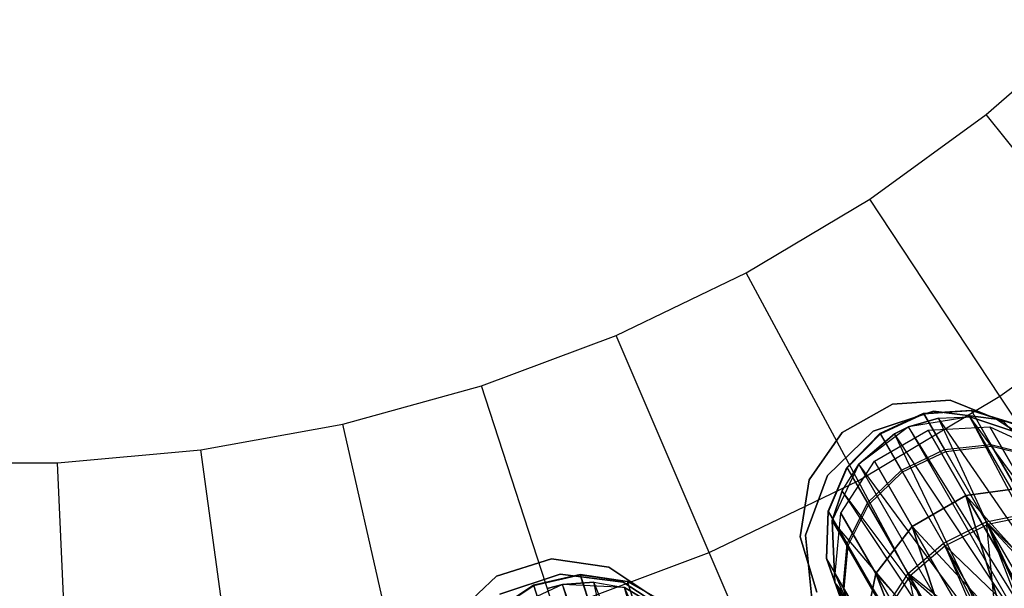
# Model space of a CAD drawing. Extents: x 0.3 to 7.1, y -3.38 to 3.38.
# Tile 364 of 604: x 3.72 to 4.48, y -1.33 to -0.89. Entities that reach past the tile are written whole.
import ezdxf

# ---------------------------------------------------------------- set-up
doc = ezdxf.new("R2010")
doc.units = 0
doc.header["$LTSCALE"] = 2.54
doc.layers.get('0').update_dxf_attribs({"linetype": 'CONTINUOUS'})

# ---------------------------------------------------------------- blocks, each defined once
blk = doc.blocks.new('SINGLES_AVVSTL_STL')
at = {"color": 0}
for p, q in [((4.46693, -0.96634, 5.4454), (4.55045, -0.89337, 5.4454)), ((4.46693, -0.96634, 5.4454), (4.55045, -0.89337, 5.4454)), ((4.37721, -1.03153, 5.4454), (4.46693, -0.96634, 5.4454)), ((4.37721, -1.03153, 5.4454), (4.46693, -0.96634, 5.4454)), ((4.58039, -1.10861, 5.30457), (4.46693, -0.96634, 5.4454)), ((4.58039, -1.10861, 5.30457), (4.46693, -0.96634, 5.4454)), ((4.282, -1.08842, 5.4454), (4.37721, -1.03153, 5.4454)), ((4.282, -1.08842, 5.4454), (4.37721, -1.03153, 5.4454)), ((4.47745, -1.1834, 5.30457), (4.37721, -1.03153, 5.4454)), ((4.47745, -1.1834, 5.30457), (4.37721, -1.03153, 5.4454)), ((4.18208, -1.13654, 5.4454), (4.282, -1.08842, 5.4454)), ((4.18208, -1.13654, 5.4454), (4.282, -1.08842, 5.4454)), ((4.36823, -1.24866, 5.30457), (4.282, -1.08842, 5.4454)), ((4.36823, -1.24866, 5.30457), (4.282, -1.08842, 5.4454)), ((4.47745, -1.1834, 5.30457), (4.58039, -1.10861, 5.30457)), ((4.47745, -1.1834, 5.30457), (4.58039, -1.10861, 5.30457)), ((4.07824, -1.17551, 5.4454), (4.18208, -1.13654, 5.4454)), ((4.07824, -1.17551, 5.4454), (4.18208, -1.13654, 5.4454)), ((4.2536, -1.30386, 5.30457), (4.18208, -1.13654, 5.4454)), ((4.2536, -1.30386, 5.30457), (4.18208, -1.13654, 5.4454)), ((3.97133, -1.20501, 5.4454), (4.07824, -1.17551, 5.4454)), ((3.97133, -1.20501, 5.4454), (4.07824, -1.17551, 5.4454)), ((4.13447, -1.34857, 5.30457), (4.07824, -1.17551, 5.4454)), ((4.13447, -1.34857, 5.30457), (4.07824, -1.17551, 5.4454)), ((4.35607, -1.21133, 54.83894), (4.39481, -1.18942, 54.83894)), ((4.39481, -1.18942, 54.63894), (4.35607, -1.21133, 54.63894)), ((4.39481, -1.18942, 54.63894), (4.35607, -1.21133, 54.63894)), ((4.35607, -1.21133, 54.83894), (4.39481, -1.18942, 54.83894)), ((4.35607, -1.21133, 20.47364), (4.39481, -1.18942, 20.47364)), ((4.39481, -1.18942, 20.27364), (4.35607, -1.21133, 20.27364)), ((4.39481, -1.18942, 20.27364), (4.35607, -1.21133, 20.27364)), ((4.35607, -1.21133, 20.47364), (4.39481, -1.18942, 20.47364)), ((4.36823, -1.24866, 5.30457), (4.47745, -1.1834, 5.30457)), ((4.36823, -1.24866, 5.30457), (4.47745, -1.1834, 5.30457)), ((4.39481, -1.18942, 54.83894), (4.43921, -1.18648, 54.83894)), ((4.43921, -1.18648, 54.63894), (4.39481, -1.18942, 54.63894)), ((4.43921, -1.18648, 54.63894), (4.39481, -1.18942, 54.63894)), ((4.39481, -1.18942, 54.83894), (4.43921, -1.18648, 54.83894)), ((4.39481, -1.18942, 20.47364), (4.43921, -1.18648, 20.47364)), ((4.43921, -1.18648, 20.27364), (4.39481, -1.18942, 20.27364)), ((4.43921, -1.18648, 20.27364), (4.39481, -1.18942, 20.27364)), ((4.39481, -1.18942, 20.47364), (4.43921, -1.18648, 20.47364)), ((4.39481, -1.18942, 54.63894), (4.39481, -1.18942, 54.83894)), ((4.39481, -1.18942, 54.63894), (4.39481, -1.18942, 54.83894)), ((4.39481, -1.18942, 20.27364), (4.39481, -1.18942, 20.47364)), ((4.39481, -1.18942, 20.27364), (4.39481, -1.18942, 20.47364)), ((4.43921, -1.18648, 54.83894), (4.4805, -1.2031, 54.83894)), ((4.4805, -1.2031, 54.63894), (4.43921, -1.18648, 54.63894)), ((4.43921, -1.18648, 54.63894), (4.43921, -1.18648, 54.83894)), ((4.43921, -1.18648, 54.63894), (4.43921, -1.18648, 54.83894)), ((4.4805, -1.2031, 54.63894), (4.43921, -1.18648, 54.63894)), ((4.43921, -1.18648, 54.83894), (4.4805, -1.2031, 54.83894)), ((4.43921, -1.18648, 20.47364), (4.4805, -1.2031, 20.47364)), ((4.4805, -1.2031, 20.27364), (4.43921, -1.18648, 20.27364)), ((4.43921, -1.18648, 20.27364), (4.43921, -1.18648, 20.47364)), ((4.43921, -1.18648, 20.27364), (4.43921, -1.18648, 20.47364)), ((4.4805, -1.2031, 20.27364), (4.43921, -1.18648, 20.27364)), ((4.43921, -1.18648, 20.47364), (4.4805, -1.2031, 20.47364)), ((4.57106, -1.3252, 5.1494), (4.47745, -1.1834, 5.30457)), ((4.57106, -1.3252, 5.1494), (4.47745, -1.1834, 5.30457)), ((4.37981, -1.21042, 61.72336), (4.42625, -1.19493, 61.72336)), ((4.42625, -1.19493, 61.52336), (4.37981, -1.21042, 61.52336)), ((4.42625, -1.19493, 61.52336), (4.37981, -1.21042, 61.52336)), ((4.37981, -1.21042, 61.72336), (4.42625, -1.19493, 61.72336)), ((4.38537, -1.21195, 54.68199), (4.41873, -1.19656, 54.68248)), ((4.38537, -1.21195, 54.68199), (4.41873, -1.19656, 54.68248)), ((4.38557, -1.21231, 54.77109), (4.41894, -1.19692, 54.77057)), ((4.38557, -1.21231, 54.77109), (4.41894, -1.19692, 54.77057)), ((4.41873, -1.19656, 54.68248), (4.45533, -1.19415, 54.68483)), ((4.41873, -1.19656, 54.68248), (4.45533, -1.19415, 54.68483)), ((4.41873, -1.19656, 54.68248), (4.4349, -1.22456, 54.58468)), ((4.41873, -1.19656, 54.68248), (4.4349, -1.22456, 54.58468)), ((4.41894, -1.19692, 54.77057), (4.41873, -1.19656, 54.68248)), ((4.41894, -1.19692, 54.77057), (4.41873, -1.19656, 54.68248)), ((4.41894, -1.19692, 54.77057), (4.45552, -1.19449, 54.76807)), ((4.41894, -1.19692, 54.77057), (4.45552, -1.19449, 54.76807)), ((4.43576, -1.22605, 54.86879), (4.41894, -1.19692, 54.77057)), ((4.43576, -1.22605, 54.86879), (4.41894, -1.19692, 54.77057)), ((4.42625, -1.19493, 61.72336), (4.47481, -1.20113, 61.72336)), ((4.47481, -1.20113, 61.52336), (4.42625, -1.19493, 61.52336)), ((4.42625, -1.19493, 61.72336), (4.42625, -1.19493, 61.52336)), ((4.47481, -1.20113, 61.52336), (4.42625, -1.19493, 61.52336)), ((4.42625, -1.19493, 61.72336), (4.47481, -1.20113, 61.72336)), ((4.42625, -1.19493, 61.72336), (4.42625, -1.19493, 61.52336)), ((4.45533, -1.19415, 54.68483), (4.4706, -1.2206, 54.59245)), ((4.45533, -1.19415, 54.68483), (4.49021, -1.20504, 54.68875)), ((4.45533, -1.19415, 54.68483), (4.4706, -1.2206, 54.59245)), ((4.45552, -1.19449, 54.76807), (4.45533, -1.19415, 54.68483)), ((4.45533, -1.19415, 54.68483), (4.49021, -1.20504, 54.68875)), ((4.45552, -1.19449, 54.76807), (4.45533, -1.19415, 54.68483)), ((4.45552, -1.19449, 54.76807), (4.49038, -1.20535, 54.7639)), ((4.47141, -1.22201, 54.86085), (4.45552, -1.19449, 54.76807)), ((4.45552, -1.19449, 54.76807), (4.49038, -1.20535, 54.7639)), ((4.47141, -1.22201, 54.86085), (4.45552, -1.19449, 54.76807)), ((3.86221, -1.22481, 5.4454), (3.97133, -1.20501, 5.4454)), ((3.86221, -1.22481, 5.4454), (3.97133, -1.20501, 5.4454)), ((4.01183, -1.38242, 5.30457), (3.97133, -1.20501, 5.4454)), ((4.01183, -1.38242, 5.30457), (3.97133, -1.20501, 5.4454)), ((4.45437, -1.1994, 61.75081), (4.40712, -1.20708, 61.75081)), ((4.45437, -1.1994, 61.75081), (4.40712, -1.20708, 61.75081)), ((4.40712, -1.20708, 61.32545), (4.43028, -1.20037, 61.33122)), ((4.43028, -1.20037, 61.33122), (4.40712, -1.20708, 61.75081)), ((4.43028, -1.20037, 61.33122), (4.40712, -1.20708, 61.75081)), ((4.40712, -1.20708, 61.32545), (4.43028, -1.20037, 61.33122)), ((4.43028, -1.20037, 61.33122), (4.45437, -1.1994, 61.34243)), ((4.43028, -1.20037, 61.33122), (4.45437, -1.1994, 61.34243)), ((4.43028, -1.20037, 61.33122), (4.45437, -1.1994, 61.75081)), ((4.43028, -1.20037, 61.33122), (4.45437, -1.1994, 61.75081)), ((4.53744, -1.35639, 61.33827), (4.43028, -1.20037, 61.33122)), ((4.53744, -1.35639, 61.33827), (4.43028, -1.20037, 61.33122)), ((4.50873, -1.36986, 61.32648), (4.43028, -1.20037, 61.33122)), ((4.50873, -1.36986, 61.32648), (4.43028, -1.20037, 61.33122)), ((4.49977, -1.21456, 61.75081), (4.45437, -1.1994, 61.75081)), ((4.56268, -1.34759, 61.36034), (4.45437, -1.1994, 61.34243)), ((4.45437, -1.1994, 61.34243), (4.49977, -1.21456, 61.37825)), ((4.5436, -1.35392, 61.34244), (4.45437, -1.1994, 61.34243)), ((4.56268, -1.34759, 61.36034), (4.45437, -1.1994, 61.34243)), ((4.5436, -1.35392, 61.34244), (4.45437, -1.1994, 61.34243)), ((4.53744, -1.35639, 61.33827), (4.45437, -1.1994, 61.34243)), ((4.53744, -1.35639, 61.33827), (4.45437, -1.1994, 61.34243)), ((4.45437, -1.1994, 61.34243), (4.49977, -1.21456, 61.37825)), ((4.45437, -1.1994, 61.34243), (4.45437, -1.1994, 61.75081)), ((4.49977, -1.21456, 61.75081), (4.45437, -1.1994, 61.75081)), ((4.45437, -1.1994, 61.34243), (4.45437, -1.1994, 61.75081)), ((4.47481, -1.20113, 61.72336), (4.51587, -1.22778, 61.72336)), ((4.51587, -1.22778, 61.52336), (4.47481, -1.20113, 61.52336)), ((4.47481, -1.20113, 61.52336), (4.47481, -1.20113, 61.72336)), ((4.47481, -1.20113, 61.52336), (4.47481, -1.20113, 61.72336)), ((4.51587, -1.22778, 61.52336), (4.47481, -1.20113, 61.52336)), ((4.47481, -1.20113, 61.72336), (4.51587, -1.22778, 61.72336)), ((4.4805, -1.2031, 54.83894), (4.51048, -1.23598, 54.83894)), ((4.51048, -1.23598, 54.63894), (4.4805, -1.2031, 54.63894)), ((4.4805, -1.2031, 54.63894), (4.4805, -1.2031, 54.83894)), ((4.4805, -1.2031, 54.63894), (4.4805, -1.2031, 54.83894)), ((4.51048, -1.23598, 54.63894), (4.4805, -1.2031, 54.63894)), ((4.4805, -1.2031, 54.83894), (4.51048, -1.23598, 54.83894)), ((4.4805, -1.2031, 20.47364), (4.51048, -1.23599, 20.47364)), ((4.51048, -1.23599, 20.27364), (4.4805, -1.2031, 20.27364)), ((4.4805, -1.2031, 20.27364), (4.4805, -1.2031, 20.47364)), ((4.4805, -1.2031, 20.27364), (4.4805, -1.2031, 20.47364)), ((4.51048, -1.23599, 20.27364), (4.4805, -1.2031, 20.27364)), ((4.4805, -1.2031, 20.47364), (4.51048, -1.23599, 20.47364)), ((4.33068, -1.24788, 54.83894), (4.35607, -1.21133, 54.83894)), ((4.35607, -1.21133, 54.63894), (4.33068, -1.24788, 54.63894)), ((4.35607, -1.21133, 54.63894), (4.33068, -1.24788, 54.63894)), ((4.33068, -1.24788, 54.83894), (4.35607, -1.21133, 54.83894)), ((4.33068, -1.24788, 20.47364), (4.35607, -1.21133, 20.47364)), ((4.35607, -1.21133, 20.27364), (4.33068, -1.24788, 20.27364)), ((4.35607, -1.21133, 20.27364), (4.33068, -1.24788, 20.27364)), ((4.33068, -1.24788, 20.47364), (4.35607, -1.21133, 20.47364)), ((4.34468, -1.24452, 61.72336), (4.37981, -1.21042, 61.72336)), ((4.37981, -1.21042, 61.52336), (4.34468, -1.24452, 61.52336)), ((4.37981, -1.21042, 61.52336), (4.34468, -1.24452, 61.52336)), ((4.34468, -1.24452, 61.72336), (4.37981, -1.21042, 61.72336)), ((4.35607, -1.21133, 54.63894), (4.35607, -1.21133, 54.83894)), ((4.35607, -1.21133, 54.63894), (4.35607, -1.21133, 54.83894)), ((4.35607, -1.21133, 20.27364), (4.35607, -1.21133, 20.47364)), ((4.35607, -1.21133, 20.27364), (4.35607, -1.21133, 20.47364)), ((4.35973, -1.23824, 54.68344), (4.38537, -1.21195, 54.68199)), ((4.35973, -1.23824, 54.68344), (4.38537, -1.21195, 54.68199)), ((4.35993, -1.23859, 54.76956), (4.38557, -1.21231, 54.77109)), ((4.35993, -1.23859, 54.76956), (4.38557, -1.21231, 54.77109)), ((4.40712, -1.20708, 61.75081), (4.36886, -1.23583, 61.75081)), ((4.40712, -1.20708, 61.75081), (4.36886, -1.23583, 61.75081)), ((4.36886, -1.23583, 61.33122), (4.39632, -1.21247, 61.32472)), ((4.39632, -1.21247, 61.32472), (4.36886, -1.23583, 61.75081)), ((4.36886, -1.23583, 61.33122), (4.39632, -1.21247, 61.32472)), ((4.39632, -1.21247, 61.32472), (4.36886, -1.23583, 61.75081)), ((4.37981, -1.21042, 61.52336), (4.37981, -1.21042, 61.72336)), ((4.37981, -1.21042, 61.52336), (4.37981, -1.21042, 61.72336)), ((4.38081, -1.23347, 20.27784), (4.42226, -1.20953, 20.27784)), ((4.38081, -1.23347, 20.41103), (4.42226, -1.20953, 20.41103)), ((4.38081, -1.23347, 20.27784), (4.42226, -1.20953, 20.27784)), ((4.38081, -1.23347, 20.41103), (4.42226, -1.20953, 20.41103)), ((4.38537, -1.21195, 54.68199), (4.40171, -1.24027, 54.58307)), ((4.38537, -1.21195, 54.68199), (4.40171, -1.24027, 54.58307)), ((4.38557, -1.21231, 54.77109), (4.38537, -1.21195, 54.68199)), ((4.38557, -1.21231, 54.77109), (4.38537, -1.21195, 54.68199)), ((4.40259, -1.24178, 54.87044), (4.38557, -1.21231, 54.77109)), ((4.40259, -1.24178, 54.87044), (4.38557, -1.21231, 54.77109)), ((4.39632, -1.21247, 61.32472), (4.40712, -1.20708, 61.32545)), ((4.40712, -1.20708, 61.75081), (4.39632, -1.21247, 61.32472)), ((4.39632, -1.21247, 61.32472), (4.40712, -1.20708, 61.32545)), ((4.40712, -1.20708, 61.75081), (4.39632, -1.21247, 61.32472)), ((4.5029, -1.37296, 61.32545), (4.39632, -1.21247, 61.32472)), ((4.5029, -1.37296, 61.32545), (4.39632, -1.21247, 61.32472)), ((4.48001, -1.38626, 61.32577), (4.39632, -1.21247, 61.32472)), ((4.48001, -1.38626, 61.32577), (4.39632, -1.21247, 61.32472)), ((4.50873, -1.36986, 61.32648), (4.40712, -1.20708, 61.32545)), ((4.50873, -1.36986, 61.32648), (4.40712, -1.20708, 61.32545)), ((4.5029, -1.37296, 61.32545), (4.40712, -1.20708, 61.32545)), ((4.5029, -1.37296, 61.32545), (4.40712, -1.20708, 61.32545)), ((4.40712, -1.20708, 61.32545), (4.40712, -1.20708, 61.75081)), ((4.40712, -1.20708, 61.32545), (4.40712, -1.20708, 61.75081)), ((4.42226, -1.20953, 20.27784), (4.4698, -1.20712, 20.28282)), ((4.42226, -1.20953, 20.41103), (4.4698, -1.20712, 20.40604)), ((4.42226, -1.20953, 20.27784), (4.4698, -1.20712, 20.28282)), ((4.42226, -1.20953, 20.41103), (4.4698, -1.20712, 20.40604)), ((4.42226, -1.20953, 20.27784), (4.45135, -1.25993, 20.15803)), ((4.42226, -1.20953, 20.27784), (4.45135, -1.25993, 20.15803)), ((4.42226, -1.20953, 20.41103), (4.42226, -1.20953, 20.27784)), ((4.42226, -1.20953, 20.41103), (4.42226, -1.20953, 20.27784)), ((4.45135, -1.25993, 20.53083), (4.42226, -1.20953, 20.41103)), ((4.45135, -1.25993, 20.53083), (4.42226, -1.20953, 20.41103)), ((4.4698, -1.20712, 20.28282), (4.49671, -1.25374, 20.17199)), ((4.4698, -1.20712, 20.28282), (4.49671, -1.25374, 20.17199)), ((4.4698, -1.20712, 20.28282), (4.51254, -1.22677, 20.29165)), ((4.4698, -1.20712, 20.40604), (4.4698, -1.20712, 20.28282)), ((4.4698, -1.20712, 20.40604), (4.4698, -1.20712, 20.28282)), ((4.4698, -1.20712, 20.40604), (4.51254, -1.22677, 20.39721)), ((4.4698, -1.20712, 20.28282), (4.51254, -1.22677, 20.29165)), ((4.49671, -1.25374, 20.51688), (4.4698, -1.20712, 20.40604)), ((4.49671, -1.25374, 20.51688), (4.4698, -1.20712, 20.40604)), ((4.4698, -1.20712, 20.40604), (4.51254, -1.22677, 20.39721)), ((4.4349, -1.22456, 54.58468), (4.4706, -1.2206, 54.59245)), ((4.4349, -1.22456, 54.58468), (4.4706, -1.2206, 54.59245)), ((4.4706, -1.2206, 54.59245), (4.50092, -1.27312, 54.51583)), ((4.4706, -1.2206, 54.59245), (4.50399, -1.22892, 54.60533)), ((4.4706, -1.2206, 54.59245), (4.50092, -1.27312, 54.51583)), ((4.4706, -1.2206, 54.59245), (4.50399, -1.22892, 54.60533)), ((3.75175, -1.23476, 5.4454), (3.86221, -1.22481, 5.4454)), ((3.75175, -1.23476, 5.4454), (3.86221, -1.22481, 5.4454)), ((3.88664, -1.40514, 5.30457), (3.86221, -1.22481, 5.4454)), ((3.88664, -1.40514, 5.30457), (3.86221, -1.22481, 5.4454)), ((4.40171, -1.24027, 54.58307), (4.4349, -1.22456, 54.58468)), ((4.40171, -1.24027, 54.58307), (4.4349, -1.22456, 54.58468)), ((4.40259, -1.24178, 54.87044), (4.43576, -1.22605, 54.86879)), ((4.40259, -1.24178, 54.87044), (4.43576, -1.22605, 54.86879)), ((4.4349, -1.22456, 54.58468), (4.467, -1.28016, 54.50357)), ((4.4349, -1.22456, 54.58468), (4.467, -1.28016, 54.50357)), ((4.43576, -1.22605, 54.86879), (4.47141, -1.22201, 54.86085)), ((4.43576, -1.22605, 54.86879), (4.47141, -1.22201, 54.86085)), ((4.46826, -1.28234, 54.94895), (4.43576, -1.22605, 54.86879)), ((4.46826, -1.28234, 54.94895), (4.43576, -1.22605, 54.86879)), ((4.47141, -1.22201, 54.86085), (4.50473, -1.2302, 54.84768)), ((4.50211, -1.27519, 54.93658), (4.47141, -1.22201, 54.86085)), ((4.47141, -1.22201, 54.86085), (4.50473, -1.2302, 54.84768)), ((4.50211, -1.27519, 54.93658), (4.47141, -1.22201, 54.86085)), ((3.64085, -1.23476, 5.4454), (3.75175, -1.23476, 5.4454)), ((3.64085, -1.23476, 5.4454), (3.75175, -1.23476, 5.4454)), ((3.75992, -1.41654, 5.30457), (3.75175, -1.23476, 5.4454)), ((3.75992, -1.41654, 5.30457), (3.75175, -1.23476, 5.4454)), ((4.36886, -1.23583, 61.75081), (4.34834, -1.27907, 61.75081)), ((4.36886, -1.23583, 61.75081), (4.34834, -1.27907, 61.75081)), ((4.35494, -1.27343, 20.28282), (4.38081, -1.23347, 20.27784)), ((4.35494, -1.27343, 20.40604), (4.38081, -1.23347, 20.41103)), ((4.35494, -1.27343, 20.28282), (4.38081, -1.23347, 20.27784)), ((4.35494, -1.27343, 20.40604), (4.38081, -1.23347, 20.41103)), ((4.35597, -1.25621, 61.34243), (4.36886, -1.23583, 61.33122)), ((4.35597, -1.25621, 61.34243), (4.36886, -1.23583, 61.33122)), ((4.35597, -1.25621, 61.34243), (4.36886, -1.23583, 61.75081)), ((4.35597, -1.25621, 61.34243), (4.36886, -1.23583, 61.75081)), ((4.48001, -1.38626, 61.32577), (4.36886, -1.23583, 61.33122)), ((4.48001, -1.38626, 61.32577), (4.36886, -1.23583, 61.33122)), ((4.46239, -1.39787, 61.33123), (4.36886, -1.23583, 61.33122)), ((4.46239, -1.39787, 61.33123), (4.36886, -1.23583, 61.33122)), ((4.36886, -1.23583, 61.33122), (4.36886, -1.23583, 61.75081)), ((4.36886, -1.23583, 61.33122), (4.36886, -1.23583, 61.75081)), ((4.38081, -1.23347, 20.27784), (4.4099, -1.28386, 20.15803)), ((4.38081, -1.23347, 20.27784), (4.4099, -1.28386, 20.15803)), ((4.38081, -1.23347, 20.41103), (4.38081, -1.23347, 20.27784)), ((4.38081, -1.23347, 20.41103), (4.38081, -1.23347, 20.27784)), ((4.4099, -1.28386, 20.53083), (4.38081, -1.23347, 20.41103)), ((4.4099, -1.28386, 20.53083), (4.38081, -1.23347, 20.41103)), ((4.34529, -1.27189, 54.68663), (4.35973, -1.23824, 54.68344)), ((4.34529, -1.27189, 54.68663), (4.35973, -1.23824, 54.68344)), ((4.34547, -1.27221, 54.76616), (4.35993, -1.23859, 54.76956)), ((4.34547, -1.27221, 54.76616), (4.35993, -1.23859, 54.76956)), ((4.35973, -1.23824, 54.68344), (4.37553, -1.26561, 54.58784)), ((4.35973, -1.23824, 54.68344), (4.37553, -1.26561, 54.58784)), ((4.35993, -1.23859, 54.76956), (4.35973, -1.23824, 54.68344)), ((4.35993, -1.23859, 54.76956), (4.35973, -1.23824, 54.68344)), ((4.37637, -1.26707, 54.86556), (4.35993, -1.23859, 54.76956)), ((4.37637, -1.26707, 54.86556), (4.35993, -1.23859, 54.76956)), ((4.37553, -1.26561, 54.58784), (4.40171, -1.24027, 54.58307)), ((4.37553, -1.26561, 54.58784), (4.40171, -1.24027, 54.58307)), ((4.37637, -1.26707, 54.86556), (4.40259, -1.24178, 54.87044)), ((4.37637, -1.26707, 54.86556), (4.40259, -1.24178, 54.87044)), ((4.40171, -1.24027, 54.58307), (4.43418, -1.29651, 54.50104)), ((4.40171, -1.24027, 54.58307), (4.43418, -1.29651, 54.50104)), ((4.43546, -1.29872, 54.95151), (4.40259, -1.24178, 54.87044)), ((4.43546, -1.29872, 54.95151), (4.40259, -1.24178, 54.87044)), ((4.2536, -1.30386, 5.30457), (4.36823, -1.24866, 5.30457)), ((4.2536, -1.30386, 5.30457), (4.36823, -1.24866, 5.30457)), ((4.32366, -1.29183, 54.83894), (4.33068, -1.24788, 54.83894)), ((4.33068, -1.24788, 54.63894), (4.32366, -1.29183, 54.63894)), ((4.33068, -1.24788, 54.63894), (4.32366, -1.29183, 54.63894)), ((4.32366, -1.29183, 54.83894), (4.33068, -1.24788, 54.83894)), ((4.32366, -1.29183, 20.47364), (4.33068, -1.24788, 20.47364)), ((4.33068, -1.24788, 20.27364), (4.32366, -1.29183, 20.27364)), ((4.33068, -1.24788, 20.27364), (4.32366, -1.29183, 20.27364)), ((4.32366, -1.29183, 20.47364), (4.33068, -1.24788, 20.47364)), ((4.32784, -1.29048, 61.72336), (4.34468, -1.24452, 61.72336)), ((4.34468, -1.24452, 61.52336), (4.32784, -1.29048, 61.52336)), ((4.34468, -1.24452, 61.52336), (4.32784, -1.29048, 61.52336)), ((4.32784, -1.29048, 61.72336), (4.34468, -1.24452, 61.72336)), ((4.33068, -1.24788, 54.63894), (4.33068, -1.24788, 54.83894)), ((4.33068, -1.24788, 54.63894), (4.33068, -1.24788, 54.83894)), ((4.33068, -1.24788, 20.27364), (4.33068, -1.24788, 20.47364)), ((4.33068, -1.24788, 20.27364), (4.33068, -1.24788, 20.47364)), ((4.34468, -1.24452, 61.52336), (4.34468, -1.24452, 61.72336)), ((4.34468, -1.24452, 61.52336), (4.34468, -1.24452, 61.72336)), ((4.44875, -1.39828, 5.1494), (4.36823, -1.24866, 5.30457)), ((4.44875, -1.39828, 5.1494), (4.36823, -1.24866, 5.30457)), ((4.34834, -1.27907, 61.35841), (4.35597, -1.25621, 61.34243)), ((4.35597, -1.25621, 61.34243), (4.34834, -1.27907, 61.75081)), ((4.35597, -1.25621, 61.34243), (4.34834, -1.27907, 61.75081)), ((4.34834, -1.27907, 61.35841), (4.35597, -1.25621, 61.34243)), ((4.46239, -1.39787, 61.33123), (4.35597, -1.25621, 61.34243)), ((4.46239, -1.39787, 61.33123), (4.35597, -1.25621, 61.34243)), ((4.45417, -1.40378, 61.3357), (4.35597, -1.25621, 61.34243)), ((4.45417, -1.40378, 61.3357), (4.35597, -1.25621, 61.34243)), ((4.45135, -1.25993, 20.15803), (4.49671, -1.25374, 20.17199)), ((4.49671, -1.25374, 20.51688), (4.45135, -1.25993, 20.53083)), ((4.45135, -1.25993, 20.15803), (4.49671, -1.25374, 20.17199)), ((4.49671, -1.25374, 20.51688), (4.45135, -1.25993, 20.53083)), ((4.35988, -1.29716, 54.59835), (4.37553, -1.26561, 54.58784)), ((4.35988, -1.29716, 54.59835), (4.37553, -1.26561, 54.58784)), ((4.37553, -1.26561, 54.58784), (4.40691, -1.31996, 54.50856)), ((4.37553, -1.26561, 54.58784), (4.40691, -1.31996, 54.50856)), ((4.4099, -1.28386, 20.15803), (4.45135, -1.25993, 20.15803)), ((4.45135, -1.25993, 20.53083), (4.4099, -1.28386, 20.53083)), ((4.4099, -1.28386, 20.15803), (4.45135, -1.25993, 20.15803)), ((4.45135, -1.25993, 20.53083), (4.4099, -1.28386, 20.53083)), ((4.45135, -1.25993, 20.15803), (4.48235, -1.36148, 20.07306)), ((4.45135, -1.25993, 20.15803), (4.48235, -1.36148, 20.07306)), ((4.45135, -1.25993, 20.15803), (4.5037, -1.35059, 20.07569)), ((4.48235, -1.36148, 20.61581), (4.45135, -1.25993, 20.53083)), ((4.45135, -1.25993, 20.15803), (4.5037, -1.35059, 20.07569)), ((4.45135, -1.25993, 20.15803), (4.52504, -1.34248, 20.08342)), ((4.45135, -1.25993, 20.15803), (4.52504, -1.34248, 20.08342)), ((4.5037, -1.35059, 20.61318), (4.45135, -1.25993, 20.53083)), ((4.48235, -1.36148, 20.61581), (4.45135, -1.25993, 20.53083)), ((4.5037, -1.35059, 20.61318), (4.45135, -1.25993, 20.53083)), ((4.52504, -1.34248, 20.60545), (4.45135, -1.25993, 20.53083)), ((4.52504, -1.34248, 20.60545), (4.45135, -1.25993, 20.53083)), ((4.34399, -1.30833, 54.69113), (4.34529, -1.27189, 54.68663)), ((4.34399, -1.30833, 54.69113), (4.34529, -1.27189, 54.68663)), ((4.34416, -1.30862, 54.76136), (4.34547, -1.27221, 54.76616)), ((4.34416, -1.30862, 54.76136), (4.34547, -1.27221, 54.76616)), ((4.34529, -1.27189, 54.68663), (4.35988, -1.29716, 54.59835)), ((4.34529, -1.27189, 54.68663), (4.35988, -1.29716, 54.59835)), ((4.34547, -1.27221, 54.76616), (4.34529, -1.27189, 54.68663)), ((4.34547, -1.27221, 54.76616), (4.34529, -1.27189, 54.68663)), ((4.36066, -1.29851, 54.85482), (4.34547, -1.27221, 54.76616)), ((4.36066, -1.29851, 54.85482), (4.34547, -1.27221, 54.76616)), ((4.35059, -1.32027, 20.29165), (4.35494, -1.27343, 20.28282)), ((4.35059, -1.32027, 20.39721), (4.35494, -1.27343, 20.40604)), ((4.35059, -1.32027, 20.29165), (4.35494, -1.27343, 20.28282)), ((4.35059, -1.32027, 20.39721), (4.35494, -1.27343, 20.40604)), ((4.35494, -1.27343, 20.28282), (4.38186, -1.32005, 20.17199)), ((4.35494, -1.27343, 20.28282), (4.38186, -1.32005, 20.17199)), ((4.35494, -1.27343, 20.40604), (4.35494, -1.27343, 20.28282)), ((4.35494, -1.27343, 20.40604), (4.35494, -1.27343, 20.28282)), ((4.38186, -1.32005, 20.51688), (4.35494, -1.27343, 20.40604)), ((4.38186, -1.32005, 20.51688), (4.35494, -1.27343, 20.40604)), ((4.36066, -1.29851, 54.85482), (4.37637, -1.26707, 54.86556)), ((4.36066, -1.29851, 54.85482), (4.37637, -1.26707, 54.86556)), ((4.40814, -1.3221, 54.94391), (4.37637, -1.26707, 54.86556)), ((4.40814, -1.3221, 54.94391), (4.37637, -1.26707, 54.86556)), ((4.467, -1.28016, 54.50357), (4.50092, -1.27312, 54.51583)), ((4.467, -1.28016, 54.50357), (4.50092, -1.27312, 54.51583)), ((4.34834, -1.27907, 61.75081), (4.35027, -1.3269, 61.75081)), ((4.35027, -1.3269, 61.40079), (4.34834, -1.27907, 61.35841)), ((4.34834, -1.27907, 61.35841), (4.43137, -1.4229, 61.35842)), ((4.45417, -1.40378, 61.3357), (4.34834, -1.27907, 61.35841)), ((4.45417, -1.40378, 61.3357), (4.34834, -1.27907, 61.35841)), ((4.43363, -1.42074, 61.35514), (4.34834, -1.27907, 61.35841)), ((4.43363, -1.42074, 61.35514), (4.34834, -1.27907, 61.35841)), ((4.34834, -1.27907, 61.35841), (4.43137, -1.4229, 61.35842)), ((4.34834, -1.27907, 61.75081), (4.35027, -1.3269, 61.75081)), ((4.34834, -1.27907, 61.35841), (4.34834, -1.27907, 61.75081)), ((4.35027, -1.3269, 61.40079), (4.34834, -1.27907, 61.35841)), ((4.34834, -1.27907, 61.35841), (4.34834, -1.27907, 61.75081)), ((4.43418, -1.29651, 54.50104), (4.467, -1.28016, 54.50357)), ((4.43418, -1.29651, 54.50104), (4.467, -1.28016, 54.50357)), ((4.467, -1.28016, 54.50357), (4.47546, -1.368, 54.44905)), ((4.52986, -1.34283, 54.46114), (4.467, -1.28016, 54.50357)), ((4.52986, -1.34283, 54.46114), (4.467, -1.28016, 54.50357)), ((4.50024, -1.35435, 54.45034), (4.467, -1.28016, 54.50357)), ((4.50024, -1.35435, 54.45034), (4.467, -1.28016, 54.50357)), ((4.467, -1.28016, 54.50357), (4.47546, -1.368, 54.44905)), ((4.50211, -1.27519, 54.93658), (4.46826, -1.28234, 54.94895)), ((4.50211, -1.27519, 54.93658), (4.46826, -1.28234, 54.94895)), ((4.38186, -1.32005, 20.17199), (4.4099, -1.28386, 20.15803)), ((4.4099, -1.28386, 20.53083), (4.38186, -1.32005, 20.51688)), ((4.38186, -1.32005, 20.17199), (4.4099, -1.28386, 20.15803)), ((4.4099, -1.28386, 20.53083), (4.38186, -1.32005, 20.51688)), ((4.4099, -1.28386, 20.15803), (4.44455, -1.38895, 20.08342)), ((4.4099, -1.28386, 20.15803), (4.44455, -1.38895, 20.08342)), ((4.4099, -1.28386, 20.15803), (4.46224, -1.37452, 20.07569)), ((4.44455, -1.38895, 20.60545), (4.4099, -1.28386, 20.53083)), ((4.4099, -1.28386, 20.15803), (4.46224, -1.37452, 20.07569)), ((4.4099, -1.28386, 20.15803), (4.48235, -1.36148, 20.07306)), ((4.4099, -1.28386, 20.15803), (4.48235, -1.36148, 20.07306)), ((4.46224, -1.37452, 20.61318), (4.4099, -1.28386, 20.53083)), ((4.44455, -1.38895, 20.60545), (4.4099, -1.28386, 20.53083)), ((4.46224, -1.37452, 20.61318), (4.4099, -1.28386, 20.53083)), ((4.48235, -1.36148, 20.61581), (4.4099, -1.28386, 20.53083)), ((4.48235, -1.36148, 20.61581), (4.4099, -1.28386, 20.53083)), ((4.46826, -1.28234, 54.94895), (4.43546, -1.29872, 54.95151)), ((4.46826, -1.28234, 54.94895), (4.43546, -1.29872, 54.95151)), ((4.46826, -1.28234, 54.94895), (4.52714, -1.34576, 54.99196)), ((4.49739, -1.35805, 55.00151), (4.46826, -1.28234, 54.94895)), ((4.49739, -1.35805, 55.00151), (4.46826, -1.28234, 54.94895)), ((4.50887, -1.35269, 54.99902), (4.46826, -1.28234, 54.94895)), ((4.50887, -1.35269, 54.99902), (4.46826, -1.28234, 54.94895)), ((4.46826, -1.28234, 54.94895), (4.52714, -1.34576, 54.99196)), ((4.33641, -1.33447, 54.83894), (4.32366, -1.29183, 54.83894)), ((4.32366, -1.29183, 54.63894), (4.33641, -1.33447, 54.63894)), ((4.32366, -1.29183, 54.63894), (4.33641, -1.33447, 54.63894)), ((4.32366, -1.29183, 54.63894), (4.32366, -1.29183, 54.83894)), ((4.33641, -1.33447, 54.83894), (4.32366, -1.29183, 54.83894)), ((4.32366, -1.29183, 54.63894), (4.32366, -1.29183, 54.83894)), ((4.33641, -1.33447, 20.47364), (4.32366, -1.29183, 20.47364)), ((4.32366, -1.29183, 20.27364), (4.33641, -1.33447, 20.27364)), ((4.32366, -1.29183, 20.27364), (4.33641, -1.33447, 20.27364)), ((4.32366, -1.29183, 20.27364), (4.32366, -1.29183, 20.47364)), ((4.33641, -1.33447, 20.47364), (4.32366, -1.29183, 20.47364)), ((4.32366, -1.29183, 20.27364), (4.32366, -1.29183, 20.47364)), ((4.3326, -1.3392, 61.72336), (4.32784, -1.29048, 61.72336)), ((4.32784, -1.29048, 61.52336), (4.3326, -1.3392, 61.52336)), ((4.32784, -1.29048, 61.52336), (4.3326, -1.3392, 61.52336)), ((4.32784, -1.29048, 61.52336), (4.32784, -1.29048, 61.72336)), ((4.3326, -1.3392, 61.72336), (4.32784, -1.29048, 61.72336)), ((4.32784, -1.29048, 61.52336), (4.32784, -1.29048, 61.72336)), ((4.40691, -1.31996, 54.50856), (4.43418, -1.29651, 54.50104)), ((4.40691, -1.31996, 54.50856), (4.43418, -1.29651, 54.50104)), ((4.47546, -1.368, 54.44905), (4.43418, -1.29651, 54.50104)), ((4.47546, -1.368, 54.44905), (4.43418, -1.29651, 54.50104)), ((4.47101, -1.37086, 54.44963), (4.43418, -1.29651, 54.50104)), ((4.47101, -1.37086, 54.44963), (4.43418, -1.29651, 54.50104)), ((4.13447, -1.34857, 5.30457), (4.2536, -1.30386, 5.30457)), ((4.13447, -1.34857, 5.30457), (4.2536, -1.30386, 5.30457)), ((4.32038, -1.4601, 5.1494), (4.2536, -1.30386, 5.30457)), ((4.32038, -1.4601, 5.1494), (4.2536, -1.30386, 5.30457)), ((4.35688, -1.33065, 54.61317), (4.35988, -1.29716, 54.59835)), ((4.35688, -1.33065, 54.61317), (4.35988, -1.29716, 54.59835)), ((4.35757, -1.33184, 54.83967), (4.36066, -1.29851, 54.85482)), ((4.35757, -1.33184, 54.83967), (4.36066, -1.29851, 54.85482)), ((4.35988, -1.29716, 54.59835), (4.38886, -1.34735, 54.52513)), ((4.35988, -1.29716, 54.59835), (4.38886, -1.34735, 54.52513)), ((4.39, -1.34932, 54.92718), (4.36066, -1.29851, 54.85482)), ((4.39, -1.34932, 54.92718), (4.36066, -1.29851, 54.85482)), ((4.43546, -1.29872, 54.95151), (4.40814, -1.3221, 54.94391)), ((4.43546, -1.29872, 54.95151), (4.40814, -1.3221, 54.94391)), ((4.46846, -1.37507, 55.00088), (4.43546, -1.29872, 54.95151)), ((4.46846, -1.37507, 55.00088), (4.43546, -1.29872, 54.95151)), ((4.49739, -1.35805, 55.00151), (4.43546, -1.29872, 54.95151)), ((4.49739, -1.35805, 55.00151), (4.43546, -1.29872, 54.95151)), ((4.0898, -1.32203, 54.83894), (4.13225, -1.30865, 54.83894)), ((4.13225, -1.30865, 54.63894), (4.0898, -1.32203, 54.63894)), ((4.13225, -1.30865, 54.63894), (4.0898, -1.32203, 54.63894)), ((4.0898, -1.32203, 54.83894), (4.13225, -1.30865, 54.83894)), ((4.0898, -1.32204, 20.47364), (4.13225, -1.30865, 20.47364)), ((4.13225, -1.30865, 20.27364), (4.0898, -1.32204, 20.27364)), ((4.13225, -1.30865, 20.27364), (4.0898, -1.32204, 20.27364)), ((4.0898, -1.32204, 20.47364), (4.13225, -1.30865, 20.47364)), ((4.13225, -1.30865, 54.83894), (4.17629, -1.31501, 54.83894)), ((4.17629, -1.31501, 54.63894), (4.13225, -1.30865, 54.63894)), ((4.13225, -1.30865, 54.63894), (4.13225, -1.30865, 54.83894)), ((4.13225, -1.30865, 54.63894), (4.13225, -1.30865, 54.83894)), ((4.17629, -1.31501, 54.63894), (4.13225, -1.30865, 54.63894)), ((4.13225, -1.30865, 54.83894), (4.17629, -1.31501, 54.83894)), ((4.13225, -1.30865, 20.47364), (4.1763, -1.31501, 20.47364)), ((4.1763, -1.31501, 20.27364), (4.13225, -1.30865, 20.27364)), ((4.13225, -1.30865, 20.27364), (4.13225, -1.30865, 20.47364)), ((4.13225, -1.30865, 20.27364), (4.13225, -1.30865, 20.47364)), ((4.1763, -1.31501, 20.27364), (4.13225, -1.30865, 20.27364)), ((4.13225, -1.30865, 20.47364), (4.1763, -1.31501, 20.47364)), ((4.35602, -1.34266, 54.69634), (4.34399, -1.30833, 54.69113)), ((4.34399, -1.30833, 54.69113), (4.35688, -1.33065, 54.61317)), ((4.34399, -1.30833, 54.69113), (4.35688, -1.33065, 54.61317)), ((4.34416, -1.30862, 54.76136), (4.34399, -1.30833, 54.69113)), ((4.35602, -1.34266, 54.69634), (4.34399, -1.30833, 54.69113)), ((4.34416, -1.30862, 54.76136), (4.34399, -1.30833, 54.69113)), ((4.35615, -1.3429, 54.75582), (4.34416, -1.30862, 54.76136)), ((4.35757, -1.33184, 54.83967), (4.34416, -1.30862, 54.76136)), ((4.35615, -1.3429, 54.75582), (4.34416, -1.30862, 54.76136)), ((4.35757, -1.33184, 54.83967), (4.34416, -1.30862, 54.76136)), ((4.17629, -1.31501, 54.83894), (4.21322, -1.33985, 54.83894)), ((4.21322, -1.33985, 54.63894), (4.17629, -1.31501, 54.63894)), ((4.17629, -1.31501, 54.63894), (4.17629, -1.31501, 54.83894)), ((4.17629, -1.31501, 54.63894), (4.17629, -1.31501, 54.83894)), ((4.21322, -1.33985, 54.63894), (4.17629, -1.31501, 54.63894)), ((4.17629, -1.31501, 54.83894), (4.21322, -1.33985, 54.83894)), ((4.1763, -1.31501, 20.47364), (4.21322, -1.33985, 20.47364)), ((4.21322, -1.33985, 20.27364), (4.1763, -1.31501, 20.27364)), ((4.1763, -1.31501, 20.27364), (4.1763, -1.31501, 20.47364)), ((4.1763, -1.31501, 20.27364), (4.1763, -1.31501, 20.47364)), ((4.21322, -1.33985, 20.27364), (4.1763, -1.31501, 20.27364)), ((4.1763, -1.31501, 20.47364), (4.21322, -1.33985, 20.47364)), ((4.05737, -1.35251, 54.83894), (4.0898, -1.32203, 54.83894)), ((4.0898, -1.32203, 54.63894), (4.05737, -1.35251, 54.63894)), ((4.0898, -1.32203, 54.63894), (4.05737, -1.35251, 54.63894)), ((4.05737, -1.35251, 54.83894), (4.0898, -1.32203, 54.83894)), ((4.05737, -1.35251, 20.47364), (4.0898, -1.32204, 20.47364)), ((4.0898, -1.32204, 20.27364), (4.05737, -1.35251, 20.27364)), ((4.0898, -1.32204, 20.27364), (4.05737, -1.35251, 20.27364)), ((4.05737, -1.35251, 20.47364), (4.0898, -1.32204, 20.47364)), ((4.0898, -1.32203, 54.63894), (4.0898, -1.32203, 54.83894)), ((4.0898, -1.32203, 54.63894), (4.0898, -1.32203, 54.83894)), ((4.0898, -1.32204, 20.27364), (4.0898, -1.32204, 20.47364)), ((4.0898, -1.32204, 20.27364), (4.0898, -1.32204, 20.47364)), ((4.09242, -1.33589, 61.72336), (4.13886, -1.32041, 61.72336)), ((4.13886, -1.32041, 61.52336), (4.09242, -1.33589, 61.52336)), ((4.13886, -1.32041, 61.52336), (4.09242, -1.33589, 61.52336)), ((4.09242, -1.33589, 61.72336), (4.13886, -1.32041, 61.72336)), ((4.11833, -1.32873, 54.68199), (4.15417, -1.32062, 54.68248)), ((4.11833, -1.32873, 54.68199), (4.15417, -1.32062, 54.68248)), ((4.11846, -1.32913, 54.77109), (4.15429, -1.32101, 54.77057)), ((4.11846, -1.32913, 54.77109), (4.15429, -1.32101, 54.77057)), ((4.13886, -1.32041, 61.72336), (4.18742, -1.3266, 61.72336)), ((4.18742, -1.3266, 61.52336), (4.13886, -1.32041, 61.52336)), ((4.13886, -1.32041, 61.72336), (4.13886, -1.32041, 61.52336)), ((4.18742, -1.3266, 61.52336), (4.13886, -1.32041, 61.52336)), ((4.13886, -1.32041, 61.72336), (4.18742, -1.3266, 61.72336)), ((4.13886, -1.32041, 61.72336), (4.13886, -1.32041, 61.52336)), ((4.14062, -1.32849, 61.32545), (4.16467, -1.32674, 61.33122)), ((4.16467, -1.32674, 61.33122), (4.14062, -1.32849, 61.75081)), ((4.16467, -1.32674, 61.33122), (4.14062, -1.32849, 61.75081)), ((4.14062, -1.32849, 61.32545), (4.16467, -1.32674, 61.33122)), ((4.15417, -1.32062, 54.68248), (4.16416, -1.35136, 54.58468)), ((4.15417, -1.32062, 54.68248), (4.19046, -1.32587, 54.68483)), ((4.15417, -1.32062, 54.68248), (4.16416, -1.35136, 54.58468)), ((4.15429, -1.32101, 54.77057), (4.15417, -1.32062, 54.68248)), ((4.15417, -1.32062, 54.68248), (4.19046, -1.32587, 54.68483)), ((4.15429, -1.32101, 54.77057), (4.15417, -1.32062, 54.68248)), ((4.15429, -1.32101, 54.77057), (4.19058, -1.32624, 54.76807)), ((4.16469, -1.353, 54.86879), (4.15429, -1.32101, 54.77057)), ((4.15429, -1.32101, 54.77057), (4.19058, -1.32624, 54.76807)), ((4.16469, -1.353, 54.86879), (4.15429, -1.32101, 54.77057)), ((4.23705, -1.50163, 61.33827), (4.16467, -1.32674, 61.33122)), ((4.16467, -1.32674, 61.33122), (4.18843, -1.3308, 61.34243)), ((4.23705, -1.50163, 61.33827), (4.16467, -1.32674, 61.33122)), ((4.20617, -1.50884, 61.32648), (4.16467, -1.32674, 61.33122)), ((4.20617, -1.50884, 61.32648), (4.16467, -1.32674, 61.33122)), ((4.16467, -1.32674, 61.33122), (4.18843, -1.3308, 61.34243)), ((4.16467, -1.32674, 61.33122), (4.18843, -1.3308, 61.75081)), ((4.16467, -1.32674, 61.33122), (4.18843, -1.3308, 61.75081)), ((4.18742, -1.3266, 61.72336), (4.22848, -1.35326, 61.72336)), ((4.22848, -1.35326, 61.52336), (4.18742, -1.3266, 61.52336)), ((4.18742, -1.3266, 61.52336), (4.18742, -1.3266, 61.72336)), ((4.18742, -1.3266, 61.52336), (4.18742, -1.3266, 61.72336)), ((4.22848, -1.35326, 61.52336), (4.18742, -1.3266, 61.52336)), ((4.18742, -1.3266, 61.72336), (4.22848, -1.35326, 61.72336)), ((4.19046, -1.32587, 54.68483), (4.1999, -1.35491, 54.59245)), ((4.19046, -1.32587, 54.68483), (4.22231, -1.34377, 54.68875)), ((4.19046, -1.32587, 54.68483), (4.1999, -1.35491, 54.59245)), ((4.19058, -1.32624, 54.76807), (4.19046, -1.32587, 54.68483)), ((4.19046, -1.32587, 54.68483), (4.22231, -1.34377, 54.68875)), ((4.19058, -1.32624, 54.76807), (4.19046, -1.32587, 54.68483)), ((4.19058, -1.32624, 54.76807), (4.22242, -1.34411, 54.7639)), ((4.2004, -1.35646, 54.86085), (4.19058, -1.32624, 54.76807)), ((4.19058, -1.32624, 54.76807), (4.22242, -1.34411, 54.7639)), ((4.2004, -1.35646, 54.86085), (4.19058, -1.32624, 54.76807)), ((4.35027, -1.3269, 61.75081), (4.35972, -1.34908, 61.75081)), ((4.43137, -1.4229, 61.35842), (4.35027, -1.3269, 61.40079)), ((4.42046, -1.43545, 61.38237), (4.35027, -1.3269, 61.40079)), ((4.43137, -1.4229, 61.35842), (4.35027, -1.3269, 61.40079)), ((4.42046, -1.43545, 61.38237), (4.35027, -1.3269, 61.40079)), ((4.41689, -1.44231, 61.40081), (4.35027, -1.3269, 61.40079)), ((4.3742, -1.36835, 61.75081), (4.35027, -1.3269, 61.40079)), ((4.41689, -1.44231, 61.40081), (4.35027, -1.3269, 61.40079)), ((4.35027, -1.3269, 61.40079), (4.35027, -1.3269, 61.75081)), ((4.3742, -1.36835, 61.75081), (4.35027, -1.3269, 61.40079)), ((4.35972, -1.34908, 61.75081), (4.35027, -1.3269, 61.40079)), ((4.35972, -1.34908, 61.75081), (4.35027, -1.3269, 61.40079)), ((4.35027, -1.3269, 61.75081), (4.35972, -1.34908, 61.75081)), ((4.35027, -1.3269, 61.40079), (4.35027, -1.3269, 61.75081)), ((4.36875, -1.36325, 20.30231), (4.35059, -1.32027, 20.29165)), ((4.35059, -1.32027, 20.29165), (4.37365, -1.36021, 20.1967)), ((4.35059, -1.32027, 20.29165), (4.37365, -1.36021, 20.1967)), ((4.36875, -1.36325, 20.38656), (4.35059, -1.32027, 20.39721)), ((4.35059, -1.32027, 20.39721), (4.35059, -1.32027, 20.29165)), ((4.36875, -1.36325, 20.30231), (4.35059, -1.32027, 20.29165)), ((4.35059, -1.32027, 20.39721), (4.35059, -1.32027, 20.29165)), ((4.37365, -1.36021, 20.49216), (4.35059, -1.32027, 20.39721)), ((4.36875, -1.36325, 20.38656), (4.35059, -1.32027, 20.39721)), ((4.37365, -1.36021, 20.49216), (4.35059, -1.32027, 20.39721)), ((4.37365, -1.36021, 20.1967), (4.38186, -1.32005, 20.17199)), ((4.38186, -1.32005, 20.51688), (4.37365, -1.36021, 20.49216)), ((4.37365, -1.36021, 20.1967), (4.38186, -1.32005, 20.17199)), ((4.38186, -1.32005, 20.51688), (4.37365, -1.36021, 20.49216)), ((4.38186, -1.32005, 20.17199), (4.42029, -1.41858, 20.11213)), ((4.38186, -1.32005, 20.17199), (4.42029, -1.41858, 20.11213)), ((4.38186, -1.32005, 20.17199), (4.43028, -1.40392, 20.09581)), ((4.42029, -1.41858, 20.57673), (4.38186, -1.32005, 20.51688)), ((4.38186, -1.32005, 20.17199), (4.43028, -1.40392, 20.09581)), ((4.38186, -1.32005, 20.17199), (4.44455, -1.38895, 20.08342)), ((4.38186, -1.32005, 20.17199), (4.44455, -1.38895, 20.08342)), ((4.43028, -1.40392, 20.59306), (4.38186, -1.32005, 20.51688)), ((4.42029, -1.41858, 20.57673), (4.38186, -1.32005, 20.51688)), ((4.43028, -1.40392, 20.59306), (4.38186, -1.32005, 20.51688)), ((4.44455, -1.38895, 20.60545), (4.38186, -1.32005, 20.51688)), ((4.44455, -1.38895, 20.60545), (4.38186, -1.32005, 20.51688)), ((4.38886, -1.34735, 54.52513), (4.40691, -1.31996, 54.50856)), ((4.38886, -1.34735, 54.52513), (4.40691, -1.31996, 54.50856)), ((4.40814, -1.3221, 54.94391), (4.39, -1.34932, 54.92718)), ((4.40814, -1.3221, 54.94391), (4.39, -1.34932, 54.92718)), ((4.40691, -1.31996, 54.50856), (4.42651, -1.41104, 54.47771)), ((4.47101, -1.37086, 54.44963), (4.40691, -1.31996, 54.50856)), ((4.47101, -1.37086, 54.44963), (4.40691, -1.31996, 54.50856)), ((4.44548, -1.3905, 54.45911), (4.40691, -1.31996, 54.50856)), ((4.44548, -1.3905, 54.45911), (4.40691, -1.31996, 54.50856)), ((4.40691, -1.31996, 54.50856), (4.42651, -1.41104, 54.47771)), ((4.40814, -1.3221, 54.94391), (4.46846, -1.37507, 55.00088)), ((4.44362, -1.39492, 54.99012), (4.40814, -1.3221, 54.94391)), ((4.44362, -1.39492, 54.99012), (4.40814, -1.3221, 54.94391)), ((4.44792, -1.391, 54.99293), (4.40814, -1.3221, 54.94391)), ((4.44792, -1.391, 54.99293), (4.40814, -1.3221, 54.94391)), ((4.40814, -1.3221, 54.94391), (4.46846, -1.37507, 55.00088)), ((4.08779, -1.34912, 54.68344), (4.11833, -1.32873, 54.68199)), ((4.08779, -1.34912, 54.68344), (4.11833, -1.32873, 54.68199)), ((4.08791, -1.3495, 54.76956), (4.11846, -1.32913, 54.77109)), ((4.08791, -1.3495, 54.76956), (4.11846, -1.32913, 54.77109)), ((4.14062, -1.32849, 61.75081), (4.09722, -1.34866, 61.75081)), ((4.14062, -1.32849, 61.75081), (4.09722, -1.34866, 61.75081)), ((4.11833, -1.32873, 54.68199), (4.12843, -1.35983, 54.58307)), ((4.11833, -1.32873, 54.68199), (4.12843, -1.35983, 54.58307)), ((4.11846, -1.32913, 54.77109), (4.11833, -1.32873, 54.68199)), ((4.11846, -1.32913, 54.77109), (4.11833, -1.32873, 54.68199)), ((4.12897, -1.36149, 54.87044), (4.11846, -1.32913, 54.77109)), ((4.12897, -1.36149, 54.87044), (4.11846, -1.32913, 54.77109)), ((4.12894, -1.33152, 61.32472), (4.14062, -1.32849, 61.32545)), ((4.14062, -1.32849, 61.75081), (4.12894, -1.33152, 61.32472)), ((4.12894, -1.33152, 61.32472), (4.14062, -1.32849, 61.32545)), ((4.14062, -1.32849, 61.75081), (4.12894, -1.33152, 61.32472)), ((4.18843, -1.3308, 61.75081), (4.14062, -1.32849, 61.75081)), ((4.20617, -1.50884, 61.32648), (4.14062, -1.32849, 61.32545)), ((4.20617, -1.50884, 61.32648), (4.14062, -1.32849, 61.32545)), ((4.19982, -1.51066, 61.32545), (4.14062, -1.32849, 61.32545)), ((4.19982, -1.51066, 61.32545), (4.14062, -1.32849, 61.32545)), ((4.18843, -1.3308, 61.75081), (4.14062, -1.32849, 61.75081)), ((4.14062, -1.32849, 61.32545), (4.14062, -1.32849, 61.75081)), ((4.14062, -1.32849, 61.32545), (4.14062, -1.32849, 61.75081)), ((4.22969, -1.35507, 61.75081), (4.18843, -1.3308, 61.75081)), ((4.26357, -1.49828, 61.36034), (4.18843, -1.3308, 61.34243)), ((4.18843, -1.3308, 61.34243), (4.22969, -1.35507, 61.37825)), ((4.24359, -1.5005, 61.34244), (4.18843, -1.3308, 61.34243)), ((4.26357, -1.49828, 61.36034), (4.18843, -1.3308, 61.34243)), ((4.24359, -1.5005, 61.34244), (4.18843, -1.3308, 61.34243)), ((4.23705, -1.50163, 61.33827), (4.18843, -1.3308, 61.34243)), ((4.23705, -1.50163, 61.33827), (4.18843, -1.3308, 61.34243)), ((4.18843, -1.3308, 61.34243), (4.22969, -1.35507, 61.37825)), ((4.18843, -1.3308, 61.34243), (4.18843, -1.3308, 61.75081)), ((4.22969, -1.35507, 61.75081), (4.18843, -1.3308, 61.75081)), ((4.18843, -1.3308, 61.34243), (4.18843, -1.3308, 61.75081)), ((4.36693, -1.36157, 54.6303), (4.35688, -1.33065, 54.61317)), ((4.35688, -1.33065, 54.61317), (4.38247, -1.37498, 54.5485)), ((4.35688, -1.33065, 54.61317), (4.38247, -1.37498, 54.5485)), ((4.36693, -1.36157, 54.6303), (4.35688, -1.33065, 54.61317))]:
    blk.add_line(p, q, dxfattribs=at)

msp = doc.modelspace()

# ---------------------------------------------------------------- block references
at = {"color": 0}
msp.add_blockref('SINGLES_AVVSTL_STL', (0, 0), dxfattribs=at)

doc.saveas('drawing.dxf')
